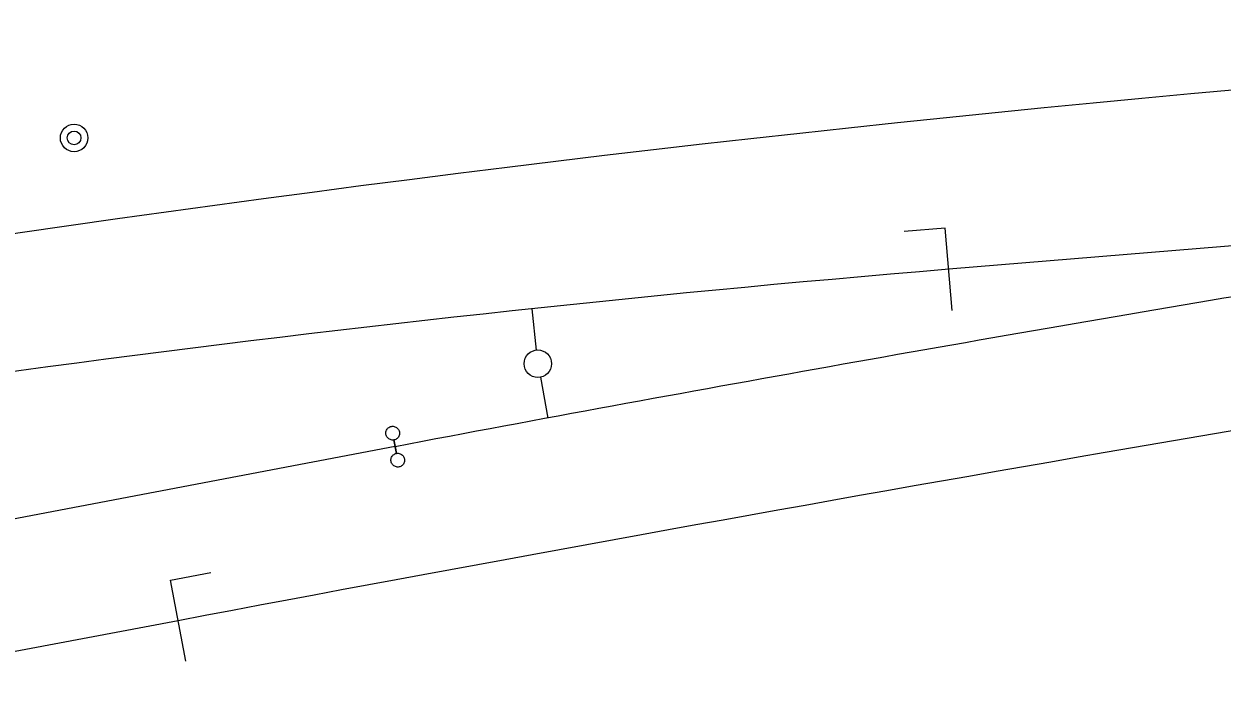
# Model space of a CAD drawing. Extents: x 6540402 to 6566579, y 5525343 to 5532423.
# Drawn here: x 6558126.4 to 6558169.99, y 5528818.57 to 5528843.16 of the extents above; entities that cross this region are included whole.
import ezdxf

# ---------------------------------------------------------------- set-up
doc = ezdxf.new("R2010")
doc.units = 0
for name, color, linetype in [('IR_ps_geometria', 7, 'Continuous'), ('TOR_PS_ODW-studnie betonowe', 7, 'Continuous'), ('TOR_PS_OPIS_T-symbole geometrii', 7, 'Continuous'), ('TOR_PS_OPIS_T-ukresy', 7, 'Continuous'), ('TOR_PS_T-tory projektowane', 7, 'Continuous')]:
    doc.layers.add(name, color=color, linetype=linetype)

msp = doc.modelspace()

# ---------------------------------------------------------------- linework, layer by layer
at = {"layer": 'IR_ps_geometria'}
msp.add_lwpolyline([(6558139.906, 5528827.785), (6558139.953, 5528827.539), (6558139.986, 5528827.543), (6558140.018, 5528827.543), (6558140.051, 5528827.539), (6558140.082, 5528827.53), (6558140.112, 5528827.517), (6558140.14, 5528827.5), (6558140.166, 5528827.48), (6558140.189, 5528827.457), (6558140.209, 5528827.431), (6558140.225, 5528827.402), (6558140.237, 5528827.372), (6558140.245, 5528827.34), (6558140.249, 5528827.308), (6558140.249, 5528827.275), (6558140.244, 5528827.243), (6558140.236, 5528827.211), (6558140.223, 5528827.181), (6558140.206, 5528827.153), (6558140.186, 5528827.127), (6558140.163, 5528827.104), (6558140.137, 5528827.085), (6558140.108, 5528827.069), (6558140.078, 5528827.056), (6558140.046, 5528827.048), (6558140.014, 5528827.044), (6558139.981, 5528827.044), (6558139.949, 5528827.049), (6558139.917, 5528827.058), (6558139.887, 5528827.071), (6558139.859, 5528827.087), (6558139.833, 5528827.107), (6558139.81, 5528827.131), (6558139.79, 5528827.157), (6558139.774, 5528827.185), (6558139.762, 5528827.216), (6558139.754, 5528827.247), (6558139.75, 5528827.28), (6558139.75, 5528827.312), (6558139.755, 5528827.345), (6558139.764, 5528827.376), (6558139.776, 5528827.406), (6558139.793, 5528827.435), (6558139.813, 5528827.46), (6558139.836, 5528827.483), (6558139.863, 5528827.503), (6558139.891, 5528827.519), (6558139.921, 5528827.531), (6558139.953, 5528827.539), (6558139.86, 5528828.031), (6558139.827, 5528828.027), (6558139.795, 5528828.027), (6558139.762, 5528828.032), (6558139.731, 5528828.04), (6558139.701, 5528828.053), (6558139.673, 5528828.07), (6558139.647, 5528828.09), (6558139.624, 5528828.113), (6558139.604, 5528828.139), (6558139.588, 5528828.168), (6558139.576, 5528828.198), (6558139.568, 5528828.23), (6558139.564, 5528828.262), (6558139.564, 5528828.295), (6558139.569, 5528828.327), (6558139.577, 5528828.359), (6558139.59, 5528828.389), (6558139.607, 5528828.417), (6558139.627, 5528828.443), (6558139.65, 5528828.466), (6558139.676, 5528828.485), (6558139.705, 5528828.502), (6558139.735, 5528828.514), (6558139.767, 5528828.522), (6558139.799, 5528828.526), (6558139.832, 5528828.526), (6558139.864, 5528828.521), (6558139.896, 5528828.512), (6558139.926, 5528828.5), (6558139.954, 5528828.483), (6558139.98, 5528828.463), (6558140.003, 5528828.439), (6558140.022, 5528828.413), (6558140.039, 5528828.385), (6558140.051, 5528828.355), (6558140.059, 5528828.323), (6558140.063, 5528828.29), (6558140.063, 5528828.258), (6558140.058, 5528828.225), (6558140.049, 5528828.194), (6558140.037, 5528828.164), (6558140.02, 5528828.136), (6558140, 5528828.11), (6558139.977, 5528828.087), (6558139.95, 5528828.067), (6558139.922, 5528828.051), (6558139.892, 5528828.039), (6558139.86, 5528828.031)], close=True, dxfattribs=at)
msp.add_lwpolyline([(6558139.906, 5528827.785), (6558139.953, 5528827.539), (6558139.986, 5528827.543), (6558140.018, 5528827.543), (6558140.051, 5528827.539), (6558140.082, 5528827.53), (6558140.112, 5528827.517), (6558140.14, 5528827.5), (6558140.166, 5528827.48), (6558140.189, 5528827.457), (6558140.209, 5528827.431), (6558140.225, 5528827.402), (6558140.237, 5528827.372), (6558140.245, 5528827.34), (6558140.249, 5528827.308), (6558140.249, 5528827.275), (6558140.244, 5528827.243), (6558140.236, 5528827.211), (6558140.223, 5528827.181), (6558140.206, 5528827.153), (6558140.186, 5528827.127), (6558140.163, 5528827.104), (6558140.137, 5528827.085), (6558140.108, 5528827.069), (6558140.078, 5528827.056), (6558140.046, 5528827.048), (6558140.014, 5528827.044), (6558139.981, 5528827.044), (6558139.949, 5528827.049), (6558139.917, 5528827.058), (6558139.887, 5528827.071), (6558139.859, 5528827.087), (6558139.833, 5528827.107), (6558139.81, 5528827.131), (6558139.79, 5528827.157), (6558139.774, 5528827.185), (6558139.762, 5528827.216), (6558139.754, 5528827.247), (6558139.75, 5528827.28), (6558139.75, 5528827.312), (6558139.755, 5528827.345), (6558139.764, 5528827.376), (6558139.776, 5528827.406), (6558139.793, 5528827.435), (6558139.813, 5528827.46), (6558139.836, 5528827.483), (6558139.863, 5528827.503), (6558139.891, 5528827.519), (6558139.921, 5528827.531), (6558139.953, 5528827.539), (6558139.86, 5528828.031), (6558139.827, 5528828.027), (6558139.795, 5528828.027), (6558139.762, 5528828.032), (6558139.731, 5528828.04), (6558139.701, 5528828.053), (6558139.673, 5528828.07), (6558139.647, 5528828.09), (6558139.624, 5528828.113), (6558139.604, 5528828.139), (6558139.588, 5528828.168), (6558139.576, 5528828.198), (6558139.568, 5528828.23), (6558139.564, 5528828.262), (6558139.564, 5528828.295), (6558139.569, 5528828.327), (6558139.577, 5528828.359), (6558139.59, 5528828.389), (6558139.607, 5528828.417), (6558139.627, 5528828.443), (6558139.65, 5528828.466), (6558139.676, 5528828.485), (6558139.705, 5528828.502), (6558139.735, 5528828.514), (6558139.767, 5528828.522), (6558139.799, 5528828.526), (6558139.832, 5528828.526), (6558139.864, 5528828.521), (6558139.896, 5528828.512), (6558139.926, 5528828.5), (6558139.954, 5528828.483), (6558139.98, 5528828.463), (6558140.003, 5528828.439), (6558140.022, 5528828.413), (6558140.039, 5528828.385), (6558140.051, 5528828.355), (6558140.059, 5528828.323), (6558140.063, 5528828.29), (6558140.063, 5528828.258), (6558140.058, 5528828.225), (6558140.049, 5528828.194), (6558140.037, 5528828.164), (6558140.02, 5528828.136), (6558140, 5528828.11), (6558139.977, 5528828.087), (6558139.95, 5528828.067), (6558139.922, 5528828.051), (6558139.892, 5528828.039), (6558139.86, 5528828.031)], close=True, dxfattribs=at)
msp.add_lwpolyline([(6558139.906, 5528827.785), (6558139.953, 5528827.539), (6558139.986, 5528827.543), (6558140.018, 5528827.543), (6558140.051, 5528827.539), (6558140.082, 5528827.53), (6558140.112, 5528827.517), (6558140.14, 5528827.5), (6558140.166, 5528827.48), (6558140.189, 5528827.457), (6558140.209, 5528827.431), (6558140.225, 5528827.402), (6558140.237, 5528827.372), (6558140.245, 5528827.34), (6558140.249, 5528827.308), (6558140.249, 5528827.275), (6558140.244, 5528827.243), (6558140.236, 5528827.211), (6558140.223, 5528827.181), (6558140.206, 5528827.153), (6558140.186, 5528827.127), (6558140.163, 5528827.104), (6558140.137, 5528827.085), (6558140.108, 5528827.069), (6558140.078, 5528827.056), (6558140.046, 5528827.048), (6558140.014, 5528827.044), (6558139.981, 5528827.044), (6558139.949, 5528827.049), (6558139.917, 5528827.058), (6558139.887, 5528827.071), (6558139.859, 5528827.087), (6558139.833, 5528827.107), (6558139.81, 5528827.131), (6558139.79, 5528827.157), (6558139.774, 5528827.185), (6558139.762, 5528827.216), (6558139.754, 5528827.247), (6558139.75, 5528827.28), (6558139.75, 5528827.312), (6558139.755, 5528827.345), (6558139.764, 5528827.376), (6558139.776, 5528827.406), (6558139.793, 5528827.435), (6558139.813, 5528827.46), (6558139.836, 5528827.483), (6558139.863, 5528827.503), (6558139.891, 5528827.519), (6558139.921, 5528827.531), (6558139.953, 5528827.539), (6558139.86, 5528828.031), (6558139.827, 5528828.027), (6558139.795, 5528828.027), (6558139.762, 5528828.032), (6558139.731, 5528828.04), (6558139.701, 5528828.053), (6558139.673, 5528828.07), (6558139.647, 5528828.09), (6558139.624, 5528828.113), (6558139.604, 5528828.139), (6558139.588, 5528828.168), (6558139.576, 5528828.198), (6558139.568, 5528828.23), (6558139.564, 5528828.262), (6558139.564, 5528828.295), (6558139.569, 5528828.327), (6558139.577, 5528828.359), (6558139.59, 5528828.389), (6558139.607, 5528828.417), (6558139.627, 5528828.443), (6558139.65, 5528828.466), (6558139.676, 5528828.485), (6558139.705, 5528828.502), (6558139.735, 5528828.514), (6558139.767, 5528828.522), (6558139.799, 5528828.526), (6558139.832, 5528828.526), (6558139.864, 5528828.521), (6558139.896, 5528828.512), (6558139.926, 5528828.5), (6558139.954, 5528828.483), (6558139.98, 5528828.463), (6558140.003, 5528828.439), (6558140.022, 5528828.413), (6558140.039, 5528828.385), (6558140.051, 5528828.355), (6558140.059, 5528828.323), (6558140.063, 5528828.29), (6558140.063, 5528828.258), (6558140.058, 5528828.225), (6558140.049, 5528828.194), (6558140.037, 5528828.164), (6558140.02, 5528828.136), (6558140, 5528828.11), (6558139.977, 5528828.087), (6558139.95, 5528828.067), (6558139.922, 5528828.051), (6558139.892, 5528828.039), (6558139.86, 5528828.031)], close=True, dxfattribs=at)
at = {"layer": 'TOR_PS_ODW-studnie betonowe'}
for radius in [0.5, 0.25]:
    msp.add_circle((6558128.22, 5528839.016), radius, dxfattribs=at)
at = {"layer": 'TOR_PS_OPIS_T-symbole geometrii'}
for p, q in [((6558159.924, 5528835.731), (6558158.429, 5528835.608)), ((6558160.172, 5528832.742), (6558159.924, 5528835.731)), ((6558131.724, 5528822.927), (6558133.198, 5528823.206)), ((6558132.283, 5528819.979), (6558131.724, 5528822.927))]:
    msp.add_line(p, q, dxfattribs=at)
at = {"layer": 'TOR_PS_OPIS_T-ukresy'}
for p, q in [((6558145.043, 5528831.301), (6558144.883, 5528832.802)), ((6558145.187, 5528830.312), (6558145.463, 5528828.827))]:
    msp.add_line(p, q, dxfattribs=at)
msp.add_circle((6558145.096, 5528830.804), 0.5, dxfattribs=at)
at = {"layer": 'TOR_PS_T-tory projektowane'}
for p, q in [((6558171.584, 5528835.191), (6558160.048, 5528834.237)), ((6558139.906, 5528827.785), (6557903.183, 5528782.913)), ((6558132.003, 5528821.453), (6557913.53, 5528780.041))]:
    msp.add_line(p, q, dxfattribs=at)
for centre, radius, start, end in [((6558241.925, 5528042.955), 801, 92.547544, 100.733241), ((6558532.412, 5526709.067), 2150, 97.292803, 100.733239), ((6558213.659, 5528186.451), 650, 94.731026, 100.733253), ((6558419.265, 5527354.028), 1500, 99.505614, 100.733384)]:
    msp.add_arc(centre, radius, start, end, dxfattribs=at)

doc.saveas('drawing.dxf')
